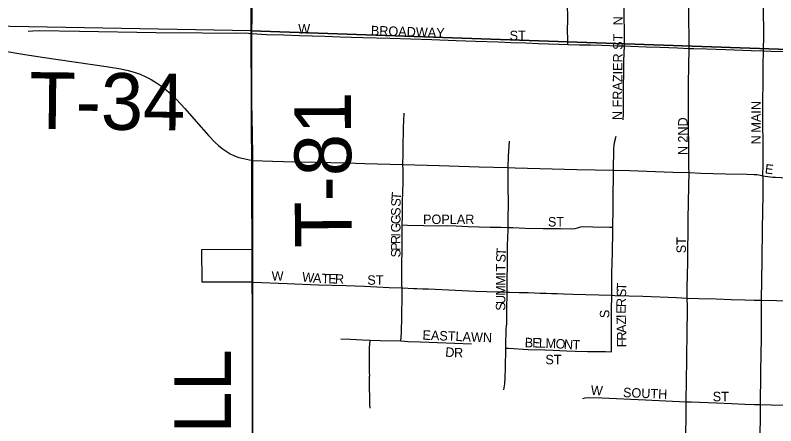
# Model space of a CAD drawing. Extents: x 1443599 to 1910620, y 1028088 to 1361369.
# Drawn here: x 1640049 to 1644071, y 1159606 to 1161778 of the extents above; entities that cross this region are included whole.
import ezdxf

# ---------------------------------------------------------------- set-up
doc = ezdxf.new("R2010")
doc.units = 0
for name, color, linetype in [('GM_X_City_Street', 7, 'Continuous'), ('GM_X_City_Street_Text', 7, 'Continuous'), ('GM_X_Corporation', 7, 'Continuous'), ('GM_X_Section', 7, 'Continuous'), ('GM_X_State_Route', 7, 'Continuous'), ('GM_X_Township_Road', 7, 'Continuous'), ('GM_X_Township_Road_Text', 7, 'Continuous')]:
    doc.layers.add(name, color=color, linetype=linetype)

msp = doc.modelspace()

# ---------------------------------------------------------------- linework, layer by layer
at = {"layer": 'GM_X_City_Street'}
for points in [[(1642970.9, 1161623.6), (1642970.7, 1161638), (1642969.8, 1161709.6), (1642970.7, 1161742.2), (1642970.4, 1161774.9), (1642969.9, 1161824.2), (1642970.2, 1161842), (1642969.4, 1161874.5), (1642969.9, 1161907.4), (1642969.6, 1161938.9), (1642969.5, 1161966.7), (1642969.4, 1161983.5), (1642969.3, 1162081.6), (1642965.5, 1162117)], [(1643270.9, 1161614.9), (1643270.8, 1161642.8), (1643269.7, 1161821.6), (1643271.1, 1161946.3), (1643271, 1161967.4), (1643271, 1161990.3), (1643270.9, 1162015.4), (1643270.9, 1162042.2), (1643270.8, 1162068.4), (1643270.8, 1162104.7)], [(1643612.3, 1161602.5), (1643612.7, 1161622.2), (1643612.5, 1161644.1), (1643612.1, 1161678), (1643611.5, 1161738.2), (1643610.9, 1161805.9), (1643610.3, 1161865.4), (1643610.2, 1161916.6), (1643610.1, 1161967.8), (1643610.1, 1162017.3), (1643610, 1162052.8), (1643609.9, 1162093.9)], [(1644005.9, 1161588.7), (1644007.3, 1161672.8), (1644006.4, 1161818.9), (1644005.1, 1162014.4), (1644005.4, 1162081.4)], [(1641300.4, 1161681.8), (1641378.3, 1161676.4), (1641469.2, 1161673.5), (1641552, 1161670.8), (1641686.3, 1161666.4), (1641767.8, 1161664), (1641887.9, 1161660.4), (1642030.1, 1161656.1), (1642251.5, 1161649.7), (1642381.1, 1161644.8), (1642483.6, 1161640.9), (1642603.7, 1161636.3), (1642670.2, 1161633.9), (1642748.3, 1161631.1), (1642814.8, 1161628.8), (1642923.3, 1161624.9), (1642970.9, 1161623.6)], [(1642970.9, 1161623.6), (1642972, 1161623.6), (1643032.4, 1161621.9), (1643090.2, 1161620.3), (1643149.2, 1161618.6), (1643234.7, 1161616.2), (1643270.9, 1161614.9)], [(1643264.1, 1161224.1), (1643264.6, 1161256.7), (1643265.7, 1161387.6), (1643267, 1161485.3), (1643267, 1161534.4), (1643269.4, 1161575.8), (1643270.9, 1161614.9)], [(1643270.9, 1161614.9), (1643302.6, 1161613.8), (1643384.7, 1161610.9), (1643458.6, 1161608.2), (1643551.6, 1161604.9), (1643612.3, 1161602.5)], [(1643611.8, 1160945), (1643611.6, 1160971.4), (1643611.2, 1161016.8), (1643610.8, 1161063.8), (1643610.5, 1161100.1), (1643609.8, 1161173.6), (1643609.7, 1161201.7), (1643609.6, 1161232.2), (1643609.5, 1161263.6), (1643609.4, 1161302.4), (1643609.2, 1161345.3), (1643609.1, 1161376.7), (1643609, 1161416.8), (1643609.5, 1161446.9), (1643610.1, 1161478.2), (1643610.6, 1161504.6), (1643611.2, 1161538.5), (1643611.8, 1161571.5), (1643612.3, 1161602.5)], [(1643612.3, 1161602.5), (1643637.7, 1161601.5), (1643703.5, 1161599.4), (1643806, 1161596), (1643940.7, 1161591.6), (1644005.9, 1161588.7)], [(1644003, 1160929.1), (1644003.9, 1160992), (1644004, 1161073.7), (1644001.7, 1161233.6), (1644004.6, 1161511.1), (1644005.9, 1161588.7)], [(1644005.9, 1161588.7), (1644043.7, 1161587.5), (1644113.5, 1161585.2), (1644231.5, 1161581.4), (1644305.5, 1161580.3), (1644350.8, 1161579.1), (1644400.7, 1161577.8)], [(1642099.5, 1160988.5), (1642099.2, 1161007.4), (1642099.6, 1161023.6), (1642100.1, 1161039.9), (1642100, 1161072.6), (1642101.5, 1161182.2), (1642105, 1161259.4)], [(1643212.3, 1160958.8), (1643213.1, 1160989.5), (1643213.7, 1161038.4), (1643215, 1161070.9), (1643216.2, 1161088.5), (1643218.5, 1161104.6), (1643226, 1161137.4)], [(1642655.5, 1160971.8), (1642657.6, 1161032.3), (1642662.7, 1161112.2)], [(1642096, 1160668.4), (1642096.2, 1160712.1), (1642096.9, 1160777.6), (1642098.7, 1160859.7), (1642099.7, 1160876.1), (1642100.2, 1160908.9), (1642099.8, 1160958.1), (1642099.5, 1160988.5)], [(1642655.6, 1160655.1), (1642656, 1160677.4), (1642656.2, 1160693.4), (1642656.4, 1160724.9), (1642656.6, 1160756.2), (1642656.8, 1160787.8), (1642656.3, 1160866.1), (1642655.4, 1160927.4), (1642655.4, 1160969.2), (1642655.5, 1160971.8)], [(1643208.3, 1160657.1), (1643208.3, 1160672.3), (1643210.2, 1160737.4), (1643210.2, 1160757.7), (1643211.5, 1160844.9), (1643212.1, 1160907.5), (1643211.8, 1160938.7), (1643212.3, 1160958.8)], [(1643602.8, 1160282.1), (1643602.4, 1160337.7), (1643605, 1160470.2), (1643606.6, 1160700.5), (1643610, 1160873), (1643611.8, 1160945)], [(1644003, 1160929.1), (1644041.4, 1160923.3), (1644054.2, 1160922), (1644068.5, 1160921.2), (1644128.7, 1160918.5), (1644226.4, 1160915.9), (1644324.8, 1160912.7), (1644395.3, 1160911.2)], [(1642094.4, 1160335.5), (1642093.6, 1160352.5), (1642093.5, 1160384.2), (1642093, 1160466.2), (1642094.3, 1160531.7), (1642094.7, 1160564.5), (1642095.6, 1160597.3), (1642095.6, 1160613.7), (1642096, 1160668.4)], [(1642096, 1160668.4), (1642122.5, 1160667.8), (1642207.8, 1160665.9), (1642287.3, 1160664.6), (1642334.9, 1160664.7), (1642380.2, 1160663.3), (1642443.4, 1160660.1), (1642560.7, 1160656.9), (1642616, 1160656.3), (1642655.6, 1160655.1)], [(1642649.7, 1160313.4), (1642650.4, 1160359.2), (1642650.9, 1160401.5), (1642651.6, 1160432), (1642651.4, 1160457.1), (1642651.4, 1160469.5), (1642652.3, 1160525.8), (1642652.6, 1160553.3), (1642654.5, 1160610), (1642655.1, 1160633.5), (1642655.6, 1160655.1)], [(1642655.6, 1160655.1), (1642680.5, 1160654.3), (1642745, 1160651.7), (1642840.1, 1160650.5), (1642884.9, 1160650.2), (1642932.2, 1160650.2), (1642996.4, 1160648.8), (1643009.4, 1160649.9), (1643022.9, 1160652.5), (1643038, 1160657.7), (1643055.2, 1160659.9), (1643102.8, 1160658.6), (1643190.7, 1160657.3), (1643208.3, 1160657.1)], [(1643202.9, 1160296.4), (1643203.2, 1160321.2), (1643204.5, 1160411.1), (1643206.4, 1160523.1), (1643208.3, 1160636.5), (1643208.3, 1160657.1)], [(1641306.4, 1160366.6), (1641305.8, 1160432.6), (1641305.2, 1160501.7), (1641304.9, 1160540)], [(1641306.4, 1160366.6), (1641487.1, 1160358.3), (1641650.6, 1160352.1), (1641797.8, 1160348.1), (1641895.9, 1160344.4), (1642026.4, 1160338.3), (1642094.4, 1160335.5)], [(1642088.9, 1160054.9), (1642091.1, 1160096.8), (1642091.4, 1160111.5), (1642093.4, 1160172.1), (1642094, 1160226.2), (1642094.8, 1160254.3), (1642095, 1160287.1), (1642095.1, 1160319.9), (1642094.4, 1160335.5)], [(1642094.4, 1160335.5), (1642156.6, 1160332.9), (1642172.6, 1160331.8), (1642203.1, 1160330.8), (1642233.7, 1160329.8), (1642377.5, 1160323.7), (1642482.5, 1160319), (1642542.9, 1160316.6), (1642603.7, 1160315.4), (1642630.2, 1160314.5), (1642649.7, 1160313.4)], [(1642642.8, 1160017), (1642643.2, 1160041.3), (1642644.5, 1160104.5), (1642645.1, 1160119), (1642646, 1160132.9), (1642647.7, 1160144.7), (1642647.9, 1160158.3), (1642648.8, 1160199.1), (1642649, 1160213.6), (1642648.5, 1160229.9), (1642649.6, 1160300.2), (1642649.7, 1160313.4)], [(1642649.7, 1160313.4), (1642663, 1160312.6), (1642714.6, 1160311.1), (1642761.5, 1160310.4), (1642795.3, 1160309.2), (1642825.3, 1160307.8), (1642855.9, 1160307.2), (1642885, 1160306.6), (1642914.5, 1160305.3), (1642949, 1160304), (1642997.3, 1160302.1), (1643202.9, 1160296.4)], [(1643201.4, 1159996.9), (1643202.7, 1160039.8), (1643202.7, 1160095.9), (1643202, 1160129.1), (1643202, 1160217.7), (1643202.9, 1160296.4)], [(1643202.9, 1160296.4), (1643219.6, 1160295.7), (1643367.1, 1160292), (1643545.8, 1160283.9), (1643602.8, 1160282.1)], [(1643597.2, 1159733.7), (1643597.4, 1159760.8), (1643598.3, 1159821.9), (1643599.4, 1159885.5), (1643600, 1159915.2), (1643600.2, 1159942.2), (1643600.5, 1159976.8), (1643600.6, 1160000.5), (1643600.8, 1160019.7), (1643601.4, 1160048.5), (1643601.9, 1160075.3), (1643602.5, 1160115.4), (1643602.8, 1160135.9), (1643603.4, 1160181.1), (1643603.2, 1160217.8), (1643603.1, 1160237.4), (1643602.8, 1160282.1)], [(1643602.8, 1160282.1), (1643663.9, 1160280.2), (1643756.2, 1160277.2), (1643834.3, 1160274.8), (1643907.1, 1160272.5), (1643956.6, 1160271.2), (1643994.1, 1160270.3)], [(1643994.1, 1160270.3), (1644234.9, 1160264.9), (1644385, 1160259.3)], [(1641770.4, 1160065.8), (1641821.2, 1160064.5), (1641885, 1160061.3), (1641925.9, 1160059.9)], [(1641925.4, 1159699.8), (1641924.9, 1159719.1), (1641924.3, 1159750.9), (1641923.3, 1159816.4), (1641923.2, 1159832.9), (1641923.2, 1159866.3), (1641923.4, 1159871.4), (1641923, 1159886.8), (1641922.6, 1159953.2), (1641922.5, 1159986.4), (1641923.3, 1160019.5), (1641924.3, 1160035.9), (1641925.9, 1160059.9)], [(1641925.9, 1160059.9), (1641978.8, 1160058.1), (1642088.9, 1160054.9)], [(1642088.9, 1160054.9), (1642126, 1160052.9), (1642191.2, 1160050.4), (1642371.9, 1160042.9), (1642461.2, 1160040.3)], [(1642633.4, 1159797.2), (1642637.4, 1159828.9), (1642639.9, 1159861.3), (1642641.5, 1159910.2), (1642642.8, 1160017)], [(1642642.8, 1160017), (1642657.5, 1160016.2), (1642761.1, 1160010.3), (1642849.7, 1160007.8), (1642893.7, 1160006.3), (1642964.4, 1160003.3), (1643009.3, 1160001.3), (1643074.4, 1159999.4), (1643170.8, 1159998.3), (1643201.4, 1159996.9)], [(1643050.5, 1159751.3), (1643063.5, 1159754.8), (1643081.3, 1159756.1), (1643151.5, 1159754), (1643381.4, 1159743), (1643597.2, 1159733.7)], [(1643585.1, 1158985), (1643585.6, 1159006.7), (1643588, 1159103.2), (1643589.3, 1159251), (1643594.8, 1159460.8), (1643595.2, 1159525.2), (1643596.8, 1159690.9), (1643597.2, 1159733.7)], [(1643597.2, 1159733.7), (1643623.7, 1159732.6), (1643757.1, 1159727.4), (1643836.2, 1159724.3), (1643906.7, 1159721.5), (1643955.9, 1159719.6), (1643988.2, 1159718.3)], [(1643988.2, 1159718.3), (1644046.3, 1159717.7), (1644127.9, 1159715.1), (1644276.4, 1159712.1), (1644379.8, 1159708.6)]]:
    msp.add_lwpolyline(points, dxfattribs=at)
at = {"layer": 'GM_X_Corporation'}
msp.add_lwpolyline([(1641304, 1159308.3), (1641306.4, 1160366.6), (1641036.9, 1160366.2), (1641036.3, 1160538.5), (1641304.9, 1160540), (1641305.8, 1161009.8), (1641299.9, 1161324.9), (1641300.4, 1161681.8), (1641301.9, 1163385.6), (1641305.5, 1164338.7), (1641785.9, 1164316.7), (1642248.2, 1164302.2), (1642635.6, 1164291.9), (1643037.6, 1164277.1), (1643255.6, 1164271.9), (1643597.2, 1164258.3), (1643993.1, 1164245), (1644409.8, 1164233.4)], dxfattribs=at)
at = {"layer": 'GM_X_Section'}
for points in [[(1641287.7, 1166981.2), (1641296.4, 1161695.5), (1636004.1, 1161790.8), (1636026.8, 1167036.1)], [(1646713, 1166800), (1646721.6, 1161506.3), (1641296.4, 1161695.5), (1641287.7, 1166981.2)], [(1646721.6, 1161506.3), (1646642.4, 1156184.9), (1646537.8, 1156189.5), (1641266.9, 1156390.3), (1641314.3, 1157718), (1641296.4, 1161695.5)]]:
    msp.add_lwpolyline(points, close=True, dxfattribs=at)
at = {"layer": 'GM_X_State_Route'}
for points in [[(1639984.7, 1161589.6), (1640089.3, 1161572.3), (1640192.5, 1161555.2), (1640542.6, 1161504.9), (1640607.3, 1161493.8), (1640647.2, 1161485.1), (1640678.6, 1161476.3), (1640709.3, 1161465.5), (1640739, 1161452.4), (1640767.8, 1161437.2), (1640795.6, 1161420.2), (1640822.5, 1161401.6), (1640848.4, 1161381.8), (1640872.9, 1161360.4), (1640902, 1161331.7), (1640946.6, 1161283.5), (1641006.1, 1161215.4), (1641071.5, 1161141.3), (1641105.6, 1161105.2), (1641123.9, 1161088.2), (1641143.3, 1161072.4), (1641163.8, 1161058), (1641185.4, 1161045.3), (1641208.1, 1161034.5), (1641231.7, 1161026), (1641255.8, 1161019.3), (1641288.4, 1161012.8), (1641305.8, 1161009.8)], [(1641305.8, 1161009.8), (1641409.6, 1161005.2), (1641526.2, 1161001.6), (1641636.3, 1160999.7), (1641799.1, 1160997.3), (1641897.4, 1160993.9), (1642099.5, 1160988.5), (1642290.4, 1160983.4), (1642501.9, 1160975.4), (1642655.5, 1160971.8), (1642692.8, 1160970.9), (1643018.5, 1160962.6), (1643212.3, 1160958.8), (1643296.8, 1160955.8), (1643526.4, 1160948.1), (1643611.8, 1160945), (1643673.8, 1160942.8), (1643804.8, 1160938.4), (1643919.6, 1160936.6), (1643957.1, 1160935.8), (1643970.2, 1160934.8), (1643980.3, 1160933.2), (1644003, 1160929.1)], [(1644003, 1160929.1), (1644001.4, 1160827.2), (1643998, 1160648), (1643996.8, 1160483.6), (1643994.1, 1160270.3), (1643993.7, 1160237), (1643992.8, 1160056.3), (1643991.8, 1159996.9), (1643991.2, 1159965.4)], [(1643991.2, 1159965.4), (1643991.2, 1159962.5), (1643990.5, 1159918.1), (1643989.7, 1159871), (1643989, 1159828.5), (1643988.1, 1159772.9), (1643988.3, 1159756.8), (1643988.2, 1159718.3), (1643988.1, 1159691.1), (1643987.7, 1159642), (1643987.5, 1159629.3), (1643987, 1159581.5), (1643986.7, 1159566.5), (1643985.7, 1159459), (1643983.1, 1159299.6), (1643983.2, 1159249.4), (1643982.7, 1159229), (1643982, 1159200.2), (1643981.6, 1159173.6)]]:
    msp.add_lwpolyline(points, dxfattribs=at)
at = {"layer": 'GM_X_Township_Road'}
for points in [[(1641300.4, 1161681.8), (1641300.9, 1161721.5), (1641301.6, 1161736.3), (1641301.7, 1161752.6), (1641301.3, 1161784.8), (1641301.3, 1161801), (1641301.3, 1161836.8)], [(1640118.3, 1161693.5), (1640142.3, 1161695), (1640175.1, 1161696), (1640389, 1161693.5), (1640792.2, 1161686.9), (1641039, 1161684.2), (1641220, 1161683), (1641264.3, 1161684), (1641300.4, 1161681.8)], [(1641305.8, 1161009.8), (1641304.7, 1161072.3), (1641304, 1161110.5), (1641303, 1161161.3), (1641301.9, 1161220.5), (1641301, 1161265.1), (1641300.2, 1161305.8), (1641299.5, 1161344), (1641299.5, 1161377.9), (1641299.5, 1161416.4), (1641299.8, 1161463.8), (1641300.3, 1161571.3), (1641300, 1161595.4), (1641299.3, 1161644.2), (1641300.4, 1161681.8)], [(1641304.9, 1160540), (1641305, 1160550.2), (1641304.8, 1160613.7), (1641304.9, 1160663.1), (1641305.3, 1160712.3), (1641305.7, 1160745.2), (1641305.7, 1160778.1), (1641305.2, 1160810.9), (1641305.4, 1160843.2), (1641305.7, 1160909.2), (1641305.9, 1160958.1), (1641305.8, 1161009.8)], [(1641305.3, 1159508.1), (1641304.4, 1159671.8), (1641305.1, 1159737.3), (1641304.6, 1159802.9), (1641304, 1159868.3), (1641304.1, 1159999.2), (1641305.4, 1160048.2), (1641305.9, 1160097.5), (1641305.2, 1160146.6), (1641305.5, 1160179.2), (1641304.9, 1160244.9), (1641306.4, 1160366.6)]]:
    msp.add_lwpolyline(points, dxfattribs=at)

# ---------------------------------------------------------------- texts
at = {"layer": 'GM_X_City_Street_Text'}
for s, rotation, p in [('N', 90, (1643261.1, 1161724.3)), ('W', 0, (1641545.7, 1161680.8)), ('BROADWAY', 358.1318, (1641929, 1161672.1)), ('ST', 0, (1642663.3, 1161645.7)), ('N FRAZIER ST', 89.3838, (1643256.7, 1161222.8)), ('MAIN', 90, (1643991.5, 1161156.7)), ('2ND', 90, (1643604.2, 1161103.9)), ('N', 90, (1643991.5, 1161095.1)), ('N', 90, (1643604.3, 1161037.9)), ('E', 352.8783, (1644010.8, 1160941.6)), ('T', 85.7343, (1642087.9, 1160799.3)), ('S', 87.5401, (1642086.4, 1160764.5)), ('S', 89.9727, (1642086.3, 1160716.7)), ('G', 89.9758, (1642086.3, 1160672.7)), ('POPLAR', 0, (1642205.7, 1160673.3)), ('ST', 0, (1642865.6, 1160660.1)), ('G', 89.9758, (1642086.3, 1160628.7)), ('I', 89.9563, (1642086.3, 1160606.7)), ('R', 89.988, (1642086.3, 1160567.1)), ('P', 89.9707, (1642086.3, 1160531.8)), ('ST', 90, (1643595.5, 1160518.7)), ('S', 89.9727, (1642086.2, 1160496.7)), ('T', 86.6921, (1642642.7, 1160504.6)), ('S', 87.349, (1642641, 1160469.6)), ('T', 89.8361, (1642640.7, 1160421.8)), ('W', 0, (1641404.9, 1160374)), ('W', 354.358, (1641564.2, 1160369.6)), ('A', 355.804, (1641622.5, 1160363.9)), ('T', 358.3423, (1641668.8, 1160360.5)), ('E', 358.5248, (1641704.1, 1160359.5)), ('I', 89.9759, (1642640.7, 1160399.8)), ('R', 358.5268, (1641739.3, 1160358.6)), ('ST', 0, (1641910.9, 1160352.1)), ('M', 89.9818, (1642640.7, 1160347.1)), ('M', 89.98, (1642640.7, 1160294.2)), ('S', 88.4426, (1643278.7, 1160286.3)), ('T', 88.3607, (1643279.6, 1160321.5)), ('U', 89.9758, (1642640.6, 1160250.2)), ('S', 89.9727, (1642640.6, 1160215)), ('R', 89.1014, (1643277.7, 1160233.7)), ('S', 90, (1643190.6, 1160175.5)), ('E', 90, (1643277.7, 1160198.7)), ('I', 91.6179, (1643278.3, 1160177.1)), ('Z', 91.8141, (1643279.4, 1160142)), ('A', 91.5704, (1643280.6, 1160097.7)), ('EASTLAWN', 357.7384, (1642201.9, 1160061.7)), ('R', 90.5582, (1643281.1, 1160057.2)), ('B', 358.2875, (1642742.7, 1160022.1)), ('E', 358.2981, (1642782.3, 1160020.9)), ('L', 358.2981, (1642817.5, 1160019.8)), ('M', 357.6133, (1642852.5, 1160018.8)), ('O', 355.9642, (1642904.9, 1160016.6)), ('N', 355.8443, (1642948.8, 1160013.5)), ('T', 358.2732, (1642995, 1160010.2)), ('F', 90.0273, (1643281.1, 1160021.5)), ('D', 355.1093, (1642321.5, 1159972.5)), ('R', 358.9114, (1642368.9, 1159968.6)), ('ST', 0, (1642852.5, 1159931.7)), ('W', 355.5955, (1643090.8, 1159771.2)), ('SOUTH', 357.5095, (1643262.1, 1159758.1)), ('ST', 0, (1643736.9, 1159736.1))]:
    msp.add_text(s, height=50, rotation=rotation, dxfattribs=at).set_placement(p)
at = {"layer": 'GM_X_Township_Road_Text'}
for s, rotation, p in [('T-34', 359.3204, (1640122.1, 1161177.2)), ('T-81', 90.3536, (1641828.7, 1160548.4)), ('MITCHELL', 90, (1641190, 1158027.6))]:
    msp.add_text(s, height=300, rotation=rotation, dxfattribs=at).set_placement(p)

doc.saveas('drawing.dxf')
